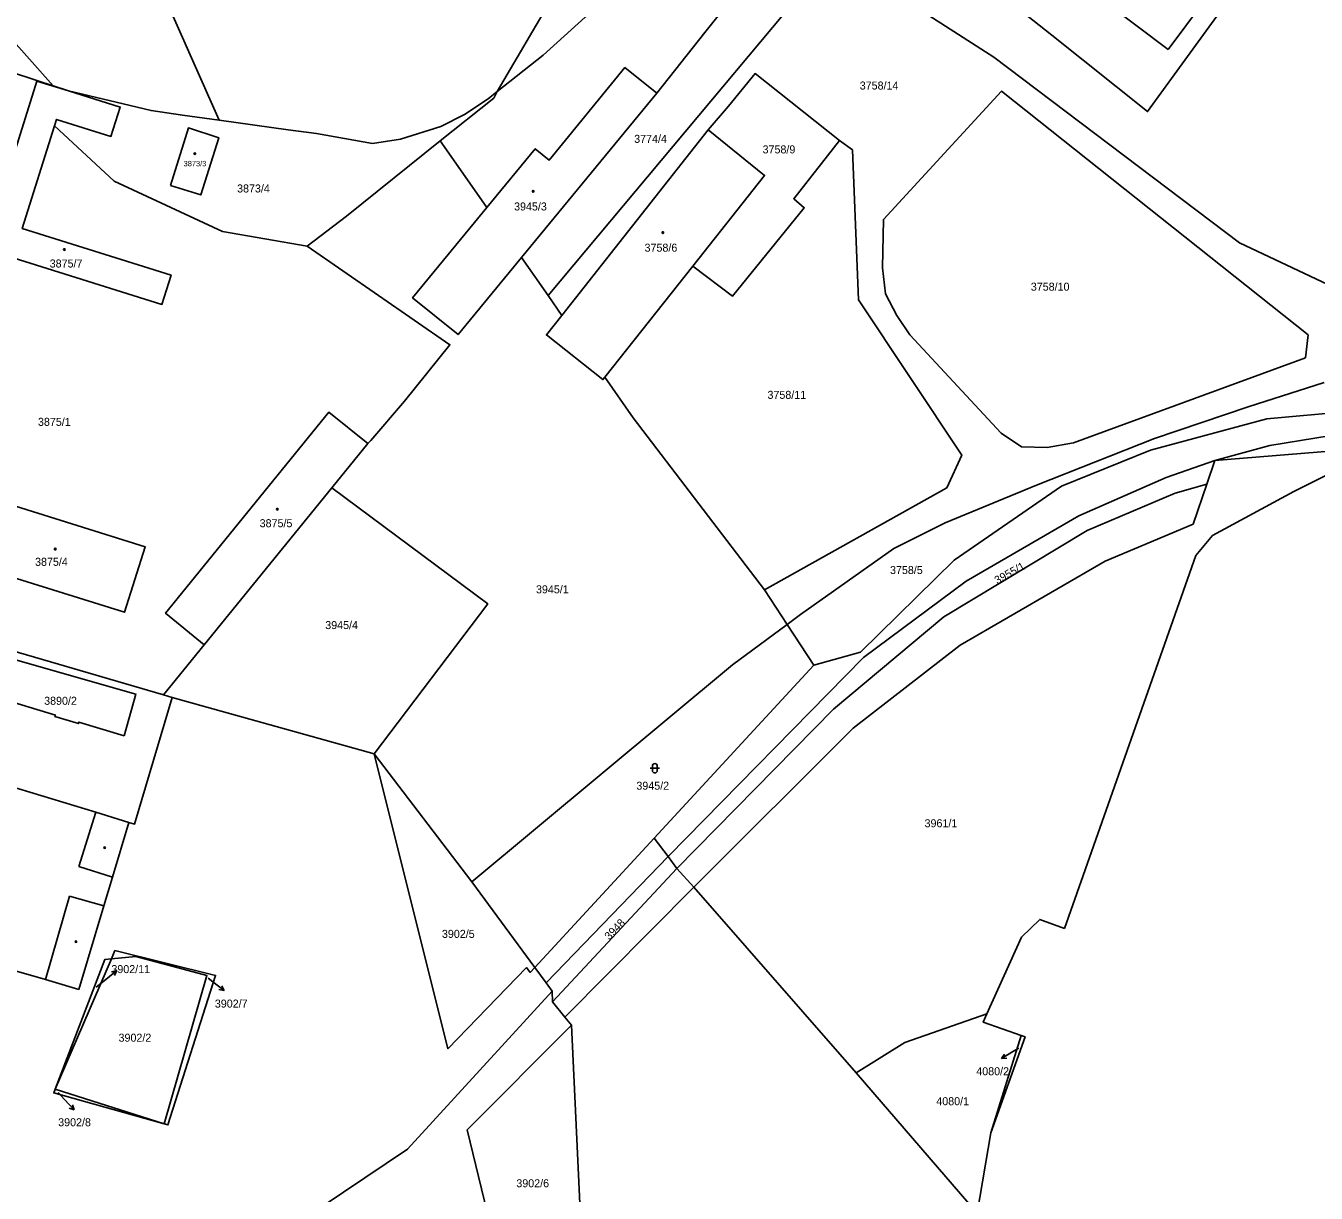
# Model space of a CAD drawing. Extents: x -869103 to -863415, y -1015889 to -1012477.
# Drawn here: x -867479.1 to -867205.1, y -1015226.4 to -1014978.6 of the extents above; entities that cross this region are included whole.
import ezdxf

# ---------------------------------------------------------------- set-up
doc = ezdxf.new("R2010")
doc.units = 0
for name, color, linetype in [('Hranice katastralního území', 7, 'Continuous'), ('Hranice parcel', 7, 'Continuous'), ('Parcelní čísla', 7, 'Continuous'), ('Pop  PČ popisy', 7, 'Continuous'), ('Poz předměty', 7, 'Continuous'), ('Vnitřní kresba', 7, 'Continuous'), ('Značky budov', 7, 'Continuous'), ('Značky kultur', 7, 'Continuous')]:
    doc.layers.add(name, color=color, linetype=linetype)

msp = doc.modelspace()

# ---------------------------------------------------------------- linework, layer by layer
at = {"layer": 'Hranice katastralního území'}
for p, q in [((-867258.55, -1015170.24), (-867230.64, -1015091.08)), ((-867277.08, -1015230.7), (-867274.22, -1015213.59))]:
    msp.add_line(p, q, dxfattribs=at)
for points in [[(-867230.64, -1015091.08), (-867227.12, -1015086.84), (-867209.83, -1015077.5), (-867195.79, -1015070.44), (-867192.77, -1015069.65), (-867171.44, -1015066.29)], [(-867275.01, -1015188.38), (-867267.7, -1015172.1), (-867263.81, -1015168.3), (-867258.55, -1015170.24)], [(-867267.73, -1015192.96), (-867275.8, -1015190.14), (-867275.01, -1015188.38)], [(-867267.73, -1015192.96), (-867266.93, -1015193.25), (-867274.22, -1015213.59)]]:
    msp.add_lwpolyline(points, dxfattribs=at)
at = {"layer": 'Hranice parcel'}
for p, q in [((-867360.33, -1014960.74), (-867379, -1014992.57)), ((-867313.05, -1014969.98), (-867368.22, -1015035.89)), ((-867473.31, -1014991.34), (-867484.5, -1014978.79)), ((-867470.04, -1014992.42), (-867473.31, -1014991.34)), ((-867373.86, -1015027.79), (-867345.15, -1014992.91)), ((-867334.19, -1015000.68), (-867365.3, -1015040.09)), ((-867411.02, -1015019.04), (-867391.13, -1015003.01)), ((-867419.4, -1015025.43), (-867411.02, -1015019.04)), ((-867373.86, -1015027.79), (-867368.22, -1015035.89)), ((-867356.16, -1015053.22), (-867337.48, -1015029.64)), ((-867368.22, -1015035.89), (-867365.3, -1015040.09)), ((-867406.5, -1015067.31), (-867414.15, -1015076.71)), ((-867414.15, -1015076.71), (-867441.23, -1015110)), ((-867258.55, -1015170.24), (-867230.64, -1015091.08)), ((-867322.27, -1015098.34), (-867317.45, -1015105.68)), ((-867508.13, -1015103.59), (-867449.91, -1015120.67)), ((-867317.45, -1015105.68), (-867311.75, -1015114.34)), ((-867449.91, -1015120.67), (-867441.23, -1015110)), ((-867345.71, -1015151.08), (-867311.75, -1015114.34)), ((-867448.02, -1015121.22), (-867449.91, -1015120.67)), ((-867405.11, -1015133.17), (-867448.02, -1015121.22)), ((-867337.29, -1015161.47), (-867303.44, -1015127.69)), ((-867384.43, -1015160.35), (-867405.11, -1015133.17)), ((-867464.22, -1015145.54), (-867498.09, -1015135.3)), ((-867457.23, -1015147.72), (-867464.22, -1015145.54)), ((-867371.03, -1015178.54), (-867345.71, -1015151.08)), ((-867371.03, -1015178.54), (-867384.43, -1015160.35)), ((-867364.63, -1015189.05), (-867337.29, -1015161.47)), ((-867302.82, -1015200.9), (-867337.29, -1015161.47)), ((-867472.85, -1015204.36), (-867460.95, -1015176.68)), ((-867455.78, -1015176.18), (-867460.95, -1015176.68)), ((-867363.24, -1015190.79), (-867364.63, -1015189.05)), ((-867267.73, -1015192.96), (-867274.22, -1015213.59)), ((-867277.08, -1015230.7), (-867302.82, -1015200.9)), ((-867472.85, -1015204.36), (-867449.72, -1015211.71)), ((-867277.08, -1015230.7), (-867274.22, -1015213.59))]:
    msp.add_line(p, q, dxfattribs=at)
for points in [[(-867242.35, -1014864.97), (-867248.71, -1014859.83), (-867266.75, -1014843.93), (-867269.51, -1014842.53), (-867275.66, -1014852.1), (-867286.03, -1014866.88), (-867299.73, -1014886.42), (-867302.57, -1014891.69), (-867305.08, -1014897.01), (-867308.36, -1014905.58), (-867308.8, -1014908.56), (-867311.09, -1014913.66), (-867315.44, -1014921.26), (-867343.33, -1014956.49), (-867356.44, -1014972.27), (-867360.33, -1014976.8), (-867369.23, -1014984.82), (-867379, -1014992.57)], [(-867506.3, -1014948.47), (-867501.74, -1014948.1), (-867484.55, -1014946.68), (-867462.5, -1014951.76), (-867454.38, -1014961.74), (-867443.93, -1014985.39), (-867438.07, -1014998.65)], [(-867294.06, -1014972.08), (-867285.43, -1014961.43), (-867261.25, -1014980.61), (-867240.92, -1014996.82), (-867208.3, -1014951.89)], [(-867345.15, -1014992.91), (-867334.92, -1014980.02), (-867322.27, -1014964.14), (-867320.88, -1014963.69), (-867313.05, -1014969.98)], [(-867236.56, -1014983.63), (-867228.84, -1014973.34), (-867242.47, -1014963), (-867250.29, -1014973.34), (-867236.56, -1014983.63)], [(-867294.06, -1014972.08), (-867273.57, -1014985.3), (-867221.4, -1015024.69), (-867198.85, -1015035.28), (-867189.81, -1015038.69)], [(-867482.78, -1014988.22), (-867476.57, -1014990.27), (-867473.31, -1014991.34)], [(-867345.15, -1014992.91), (-867351.91, -1014987.5), (-867367.97, -1015007.11), (-867370.92, -1015004.73), (-867381.22, -1015017.22)], [(-867306.3, -1015002.99), (-867324.24, -1014988.75), (-867329.91, -1014995.67), (-867334.19, -1015000.68)], [(-867473, -1014999.83), (-867479.86, -1015021.68), (-867448.27, -1015031.56), (-867450.2, -1015037.76), (-867487.93, -1015025.94), (-867476.8, -1014990.39), (-867470.04, -1014992.42)], [(-867470.04, -1014992.42), (-867459.07, -1014995.88), (-867461.03, -1015002.11), (-867472.58, -1014998.5), (-867473, -1014999.83)], [(-867438.07, -1014998.65), (-867445.86, -1014997.56), (-867452.51, -1014996.63), (-867470.04, -1014992.42)], [(-867438.07, -1014998.65), (-867423.38, -1015000.71), (-867417.38, -1015001.49), (-867405.49, -1015003.58), (-867399.52, -1015002.69), (-867390.98, -1014999.98), (-867385.94, -1014997.44), (-867380.94, -1014994.11), (-867379, -1014992.57)], [(-867379, -1014992.57), (-867379.73, -1014993.99), (-867391.13, -1015003.01)], [(-867206.77, -1015044.22), (-867271.96, -1014992.52), (-867296.96, -1015019.73), (-867297.22, -1015030.02), (-867296.57, -1015035.51), (-867294.18, -1015040.14), (-867291.37, -1015044.19), (-867272.03, -1015065.11), (-867267.66, -1015068.03), (-867262.23, -1015068.15), (-867256.65, -1015067.15), (-867207.4, -1015049.1), (-867206.77, -1015044.22)], [(-867473, -1014999.83), (-867460.32, -1015011.62), (-867437.38, -1015022.28), (-867419.4, -1015025.43)], [(-867448.41, -1015012.52), (-867444.6, -1015000.29), (-867438.13, -1015002.37), (-867441.97, -1015014.53), (-867448.41, -1015012.52)], [(-867337.48, -1015029.64), (-867322.24, -1015010.38), (-867334.19, -1015000.68)], [(-867391.13, -1015003.01), (-867384.81, -1015012.06), (-867381.22, -1015017.22)], [(-867337.48, -1015029.64), (-867329.06, -1015036.02), (-867313.8, -1015017.23), (-867316.05, -1015015.34), (-867306.3, -1015002.99)], [(-867322.27, -1015098.34), (-867283.55, -1015076.69), (-867280.35, -1015069.79), (-867302.32, -1015036.82), (-867303.56, -1015004.97), (-867306.3, -1015002.99)], [(-867381.22, -1015017.22), (-867396.98, -1015036.35), (-867387.33, -1015044.16), (-867373.86, -1015027.79)], [(-867398.71, -1015058.27), (-867389.07, -1015046.32), (-867419.4, -1015025.43)], [(-867365.3, -1015040.09), (-867368.57, -1015044.24), (-867356.55, -1015053.71), (-867356.16, -1015053.22)], [(-867356.16, -1015053.22), (-867350.13, -1015061.87), (-867322.27, -1015098.34)], [(-867317.45, -1015105.68), (-867314.6, -1015103.58), (-867294.77, -1015089.57), (-867283.88, -1015084.15), (-867264.51, -1015076.1), (-867239.45, -1015066.24), (-867219.51, -1015059.52), (-867203.43, -1015054.37)], [(-867406.5, -1015067.31), (-867405.82, -1015066.66), (-867398.71, -1015058.27)], [(-867406.5, -1015067.31), (-867414.75, -1015060.61), (-867449.44, -1015103.33), (-867441.23, -1015110)], [(-867198.4, -1015060.5), (-867215.57, -1015062.05), (-867240.32, -1015068.73), (-867259.16, -1015076.36), (-867281.97, -1015092.07), (-867301.89, -1015111.55), (-867311.75, -1015114.34)], [(-867230.64, -1015091.08), (-867227.12, -1015086.84), (-867209.83, -1015077.5), (-867195.79, -1015070.44), (-867192.77, -1015069.65), (-867171.44, -1015066.29)], [(-867226.62, -1015070.93), (-867189.27, -1015067.84), (-867171.44, -1015066.29)], [(-867303.44, -1015127.69), (-867280.67, -1015110.11), (-867249.94, -1015092.3), (-867231.24, -1015084.41), (-867228.34, -1015075.94), (-867226.62, -1015070.93)], [(-867492.97, -1015092.25), (-867488.6, -1015078.34), (-867453.75, -1015089.22), (-867458.13, -1015103.12), (-867492.97, -1015092.25)], [(-867414.15, -1015076.71), (-867381.02, -1015101.35), (-867405.11, -1015133.17)], [(-867384.43, -1015160.35), (-867329.07, -1015114.24), (-867317.45, -1015105.68)], [(-867458.25, -1015129.32), (-867455.73, -1015120.47), (-867483.28, -1015112.62), (-867485.66, -1015121.04), (-867472.82, -1015124.92), (-867472.92, -1015125.25), (-867467.96, -1015126.75), (-867467.86, -1015126.42), (-867458.25, -1015129.32)], [(-867448.02, -1015121.22), (-867456.03, -1015148.09), (-867457.23, -1015147.72)], [(-867371.03, -1015178.54), (-867371.99, -1015179.58), (-867372.8, -1015178.53), (-867389.47, -1015195.76), (-867405.11, -1015133.17)], [(-867506.76, -1015137.39), (-867514.88, -1015163.63), (-867502.14, -1015167.57), (-867503.87, -1015172.8), (-867474.92, -1015181.07), (-867467.88, -1015183.19)], [(-867467.88, -1015183.19), (-867462.56, -1015165.46), (-867460.71, -1015159.31), (-867457.23, -1015147.72)], [(-867337.29, -1015161.47), (-867340.85, -1015157.48), (-867342.74, -1015154.99), (-867345.71, -1015151.08)], [(-867275.01, -1015188.38), (-867267.7, -1015172.1), (-867263.81, -1015168.3), (-867258.55, -1015170.24)], [(-867460.95, -1015176.68), (-867460.2, -1015174.93), (-867438.83, -1015180.19), (-867448.95, -1015211.92), (-867449.72, -1015211.71)], [(-867460.95, -1015176.68), (-867462.32, -1015176.81), (-867472.85, -1015204.36)], [(-867449.72, -1015211.71), (-867440.67, -1015180.22), (-867455.78, -1015176.18)], [(-867367.37, -1015183.51), (-867368.65, -1015181.78), (-867371.03, -1015178.54)], [(-867364.63, -1015189.05), (-867367.25, -1015185.78), (-867367.37, -1015183.51)], [(-867302.82, -1015200.9), (-867292.48, -1015194.46), (-867275.01, -1015188.38)], [(-867267.73, -1015192.96), (-867275.8, -1015190.14), (-867275.01, -1015188.38)], [(-867360.38, -1015315.78), (-867385.38, -1015212.96), (-867363.24, -1015190.79)], [(-867370.74, -1015353.15), (-867357.43, -1015314.9), (-867363.24, -1015190.79)], [(-867267.73, -1015192.96), (-867266.93, -1015193.25), (-867274.22, -1015213.59)], [(-867449.72, -1015211.71), (-867473.19, -1015205.14), (-867472.85, -1015204.36)]]:
    msp.add_lwpolyline(points, dxfattribs=at)
at = {"layer": 'Pop  PČ popisy'}
for p, q in [((-867462.14, -1015181.07), (-867459.81, -1015179.18)), ((-867459.81, -1015179.18), (-867460.9, -1015179.42)), ((-867459.81, -1015179.18), (-867460.27, -1015180.2)), ((-867464.14, -1015182.68), (-867462.14, -1015181.07)), ((-867440.41, -1015180.77), (-867439.38, -1015181.57)), ((-867439.38, -1015181.57), (-867437.02, -1015183.42)), ((-867437.02, -1015183.42), (-867438.11, -1015183.2)), ((-867437.02, -1015183.42), (-867437.5, -1015182.41)), ((-867269.35, -1015196.29), (-867271.92, -1015197.84)), ((-867271.92, -1015197.84), (-867271.32, -1015196.89)), ((-867268.27, -1015195.63), (-867269.35, -1015196.29)), ((-867271.92, -1015197.84), (-867270.81, -1015197.75)), ((-867472.22, -1015205.05), (-867470.88, -1015206.53)), ((-867470.88, -1015206.53), (-867468.87, -1015208.76)), ((-867468.87, -1015208.76), (-867469.17, -1015207.68)), ((-867468.87, -1015208.76), (-867469.91, -1015208.35))]:
    msp.add_line(p, q, dxfattribs=at)
at = {"layer": 'Poz předměty'}
msp.add_lwpolyline([(-867539.04, -1015304.57), (-867511.06, -1015291.88), (-867500.45, -1015287.91), (-867466.24, -1015262.87), (-867398.05, -1015217.05), (-867367.37, -1015183.51)], dxfattribs=at)
at = {"layer": 'Vnitřní kresba'}
for p, q in [((-867214.93, -1015067.73), (-867188.65, -1015063.36)), ((-867226.62, -1015070.93), (-867214.93, -1015067.73)), ((-867236.98, -1015074.49), (-867226.62, -1015070.93)), ((-867255.51, -1015082.67), (-867236.98, -1015074.49)), ((-867235.03, -1015077.86), (-867228.34, -1015075.94)), ((-867253.71, -1015085.78), (-867235.03, -1015077.86)), ((-867279.4, -1015096.5), (-867255.51, -1015082.67)), ((-867284.15, -1015104.1), (-867253.71, -1015085.78)), ((-867301.22, -1015112.71), (-867279.4, -1015096.5)), ((-867284.15, -1015104.1), (-867307.57, -1015123.68)), ((-867301.22, -1015112.71), (-867342.64, -1015154.89)), ((-867340.85, -1015157.48), (-867307.57, -1015123.68)), ((-867467.82, -1015157.09), (-867464.22, -1015145.54)), ((-867342.74, -1015154.99), (-867368.65, -1015181.78)), ((-867342.64, -1015154.89), (-867342.74, -1015154.99)), ((-867460.71, -1015159.31), (-867467.82, -1015157.09)), ((-867367.25, -1015185.78), (-867340.85, -1015157.48)), ((-867469.86, -1015163.37), (-867474.92, -1015181.07)), ((-867462.56, -1015165.46), (-867469.86, -1015163.37))]:
    msp.add_line(p, q, dxfattribs=at)
at = {"layer": 'Značky budov'}
for centre in [(-867443.22, -1015005.76), (-867371.36, -1015013.76), (-867343.84, -1015022.51), (-867470.95, -1015026.12), (-867425.72, -1015081.23), (-867472.87, -1015089.71), (-867462.38, -1015153.08), (-867468.44, -1015173.03)]:
    msp.add_circle(centre, 0.175, dxfattribs=at)
at = {"layer": 'Značky kultur'}
for p, q in [((-867346.54, -1015136.23), (-867344.54, -1015136.23)), ((-867346.04, -1015135.73), (-867346.04, -1015136.73)), ((-867345.04, -1015136.73), (-867345.04, -1015135.73))]:
    msp.add_line(p, q, dxfattribs=at)
for centre, start, end in [((-867345.54, -1015135.73), 0, 180), ((-867345.54, -1015136.73), 180, 359.9879)]:
    msp.add_arc(centre, 0.5, start, end, dxfattribs=at)

# ---------------------------------------------------------------- texts
at = {"layer": 'Parcelní čísla'}
for s, height, p in [('3758/14', 1.7, (-867302.03, -1014992.15)), ('3774/4', 1.7, (-867349.93, -1015003.47)), ('3758/9', 1.7, (-867322.66, -1015005.71)), ('3873/3', 1.139, (-867445.6, -1015008.44)), ('3873/4', 1.7, (-867434.25, -1015014)), ('3945/3', 1.7, (-867375.43, -1015017.82)), ('3758/6', 1.7, (-867347.72, -1015026.57)), ('3875/7', 1.7, (-867474.04, -1015029.93)), ('3758/10', 1.7, (-867265.7, -1015034.85)), ('3758/11', 1.7, (-867321.62, -1015057.81)), ('3875/1', 1.7, (-867476.53, -1015063.54)), ('3875/5', 1.7, (-867429.46, -1015085.06)), ('3875/4', 1.7, (-867477.15, -1015093.25)), ('3758/5', 1.7, (-867295.6, -1015095)), ('3945/1', 1.7, (-867370.78, -1015099.09)), ('3945/4', 1.7, (-867415.53, -1015106.68)), ('3890/2', 1.7, (-867475.22, -1015122.75)), ('3945/2', 1.7, (-867349.46, -1015140.78)), ('3961/1', 1.7, (-867288.26, -1015148.75)), ('3902/5', 1.7, (-867390.75, -1015172.23)), ('3902/11', 1.7, (-867460.94, -1015179.71)), ('3902/7', 1.7, (-867438.97, -1015187.03)), ('3902/2', 1.7, (-867459.42, -1015194.27)), ('4080/2', 1.7, (-867277.28, -1015201.39)), ('4080/1', 1.7, (-867285.77, -1015207.75)), ('3902/8', 1.7, (-867472.24, -1015212.22)), ('3902/6', 1.7, (-867374.95, -1015225.17))]:
    msp.add_text(s, height=height, dxfattribs=at).set_placement(p)
for s, rotation, p in [('3955/1', 29, (-867272.84, -1015097.22)), ('3948', 46, (-867355.2, -1015172.81))]:
    msp.add_text(s, height=1.7, rotation=rotation, dxfattribs=at).set_placement(p)

doc.saveas('drawing.dxf')
